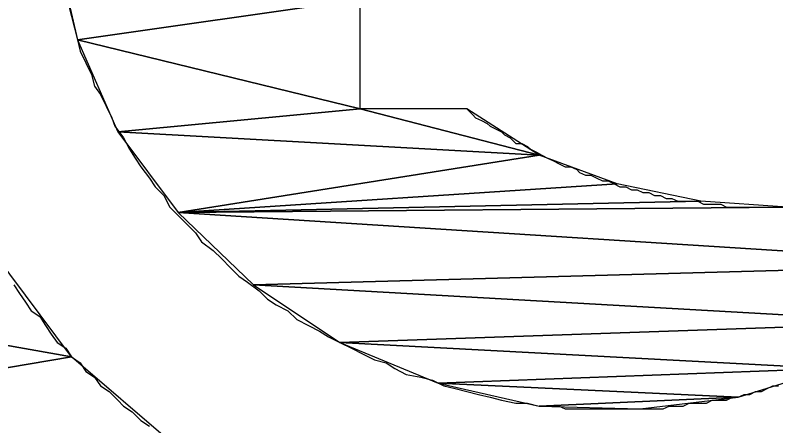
# Model space of a CAD drawing. Extents: x -495905 to -478420, y -1113297 to -1107716.
# Drawn here: x -494255.794 to -494253.181, y -1110712.839 to -1110711.428 of the extents above; entities that cross this region are included whole.
import ezdxf

# ---------------------------------------------------------------- set-up
doc = ezdxf.new("R2010")
doc.units = 0
doc.layers.add('legenda', color=7, linetype='Continuous')

msp = doc.modelspace()

# ---------------------------------------------------------------- linework, layer by layer
at = {"layer": 'legenda'}
for p, q in [((-494254.6091, -1110711.7496), (-494254.6091, -1110711.3732)), ((-494254.6091, -1110711.7496), (-494254.6091, -1110711.3732)), ((-494254.2419, -1110711.7496), (-494254.6091, -1110711.7496)), ((-494254.2419, -1110711.7496), (-494254.6091, -1110711.7496))]:
    msp.add_line(p, q, dxfattribs=at)
for points in [[(-494255.6597, -1110711.1652), (-494255.5803, -1110711.512), (-494254.6091, -1110711.3732)], [(-494255.6597, -1110711.1652), (-494255.5803, -1110711.512), (-494254.6091, -1110711.3732)], [(-494254.6091, -1110711.3732), (-494255.5803, -1110711.512), (-494254.6091, -1110711.7496)], [(-494254.6091, -1110711.3732), (-494255.5803, -1110711.512), (-494254.6091, -1110711.7496)], [(-494255.5803, -1110711.512), (-494255.4415, -1110711.8292), (-494254.6091, -1110711.7496)], [(-494255.5803, -1110711.512), (-494255.4415, -1110711.8292), (-494254.6091, -1110711.7496)], [(-494254.6091, -1110711.7496), (-494255.4415, -1110711.8292), (-494253.9941, -1110711.9088)], [(-494254.6091, -1110711.7496), (-494255.4415, -1110711.8292), (-494253.9941, -1110711.9088)], [(-494254.2419, -1110711.7496), (-494254.6091, -1110711.7496), (-494253.9941, -1110711.9088)], [(-494254.2419, -1110711.7496), (-494254.6091, -1110711.7496), (-494253.9941, -1110711.9088)], [(-494255.4415, -1110711.8292), (-494255.2335, -1110712.1066), (-494253.9941, -1110711.9088)], [(-494255.4415, -1110711.8292), (-494255.2335, -1110712.1066), (-494253.9941, -1110711.9088)], [(-494253.9941, -1110711.9088), (-494255.2335, -1110712.1066), (-494253.7259, -1110712.0076)], [(-494253.9941, -1110711.9088), (-494255.2335, -1110712.1066), (-494253.7259, -1110712.0076)], [(-494253.7259, -1110712.0076), (-494255.2335, -1110712.1066), (-494253.4383, -1110712.0668)], [(-494253.7259, -1110712.0076), (-494255.2335, -1110712.1066), (-494253.4383, -1110712.0668)], [(-494253.4383, -1110712.0668), (-494255.2335, -1110712.1066), (-494253.1413, -1110712.0872)], [(-494253.4383, -1110712.0668), (-494255.2335, -1110712.1066), (-494253.1413, -1110712.0872)], [(-494253.1413, -1110712.0872), (-494255.2335, -1110712.1066), (-494252.4173, -1110712.2852)], [(-494253.1413, -1110712.0872), (-494255.2335, -1110712.1066), (-494252.4173, -1110712.2852)], [(-494255.2335, -1110712.1066), (-494254.9753, -1110712.3544), (-494252.4173, -1110712.2852)], [(-494255.2335, -1110712.1066), (-494254.9753, -1110712.3544), (-494252.4173, -1110712.2852)], [(-494255.8679, -1110712.2454), (-494257.0481, -1110712.3454), (-494255.6007, -1110712.6024)], [(-494255.8679, -1110712.2454), (-494257.0481, -1110712.3454), (-494255.6007, -1110712.6024)], [(-494252.4173, -1110712.2852), (-494254.9753, -1110712.3544), (-494252.6855, -1110712.484)], [(-494252.4173, -1110712.2852), (-494254.9753, -1110712.3544), (-494252.6855, -1110712.484)], [(-494257.0481, -1110712.3454), (-494256.8399, -1110712.8114), (-494255.6007, -1110712.6024)], [(-494257.0481, -1110712.3454), (-494256.8399, -1110712.8114), (-494255.6007, -1110712.6024)], [(-494254.9753, -1110712.3544), (-494254.6785, -1110712.5534), (-494252.6855, -1110712.484)], [(-494254.9753, -1110712.3544), (-494254.6785, -1110712.5534), (-494252.6855, -1110712.484)], [(-494252.6855, -1110712.484), (-494254.6785, -1110712.5534), (-494252.9925, -1110712.6422)], [(-494252.6855, -1110712.484), (-494254.6785, -1110712.5534), (-494252.9925, -1110712.6422)], [(-494254.6785, -1110712.5534), (-494254.3409, -1110712.6922), (-494252.9925, -1110712.6422)], [(-494254.6785, -1110712.5534), (-494254.3409, -1110712.6922), (-494252.9925, -1110712.6422)], [(-494255.6007, -1110712.6024), (-494256.8399, -1110712.8114), (-494255.2539, -1110712.9002)], [(-494255.6007, -1110712.6024), (-494256.8399, -1110712.8114), (-494255.2539, -1110712.9002)], [(-494252.9925, -1110712.6422), (-494254.3409, -1110712.6922), (-494253.3097, -1110712.741)], [(-494252.9925, -1110712.6422), (-494254.3409, -1110712.6922), (-494253.3097, -1110712.741)], [(-494254.3409, -1110712.6922), (-494253.9941, -1110712.7716), (-494253.3097, -1110712.741)], [(-494254.3409, -1110712.6922), (-494253.9941, -1110712.7716), (-494253.3097, -1110712.741)], [(-494253.3097, -1110712.741), (-494253.9941, -1110712.7716), (-494253.6463, -1110712.7808)], [(-494253.3097, -1110712.741), (-494253.9941, -1110712.7716), (-494253.6463, -1110712.7808)]]:
    msp.add_lwpolyline(points, close=True, dxfattribs=at)
for points in [[(-494255.6109, -1110711.3926), (-494255.6007, -1110711.4324), (-494255.5905, -1110711.4722), (-494255.5803, -1110711.512), (-494255.5711, -1110711.5518), (-494255.5507, -1110711.5916), (-494255.5313, -1110711.6314), (-494255.5211, -1110711.6712), (-494255.5007, -1110711.7006), (-494255.4813, -1110711.7404), (-494255.4619, -1110711.7802), (-494255.4517, -1110711.8098), (-494255.4221, -1110711.8496), (-494255.4017, -1110711.8884), (-494255.3823, -1110711.919), (-494255.3619, -1110711.9486), (-494255.3323, -1110711.9884), (-494255.3129, -1110712.018), (-494255.2833, -1110712.0474), (-494255.2629, -1110712.0872), (-494255.2335, -1110712.1168), (-494255.2039, -1110712.1464), (-494255.1743, -1110712.176), (-494255.1539, -1110712.2066), (-494255.1141, -1110712.2362), (-494255.0845, -1110712.2658), (-494255.0549, -1110712.2954)], [(-494255.6109, -1110711.3926), (-494255.6007, -1110711.4324), (-494255.5905, -1110711.4722), (-494255.5803, -1110711.512), (-494255.5711, -1110711.5518), (-494255.5507, -1110711.5916), (-494255.5313, -1110711.6314), (-494255.5211, -1110711.6712), (-494255.5007, -1110711.7006), (-494255.4813, -1110711.7404), (-494255.4619, -1110711.7802), (-494255.4517, -1110711.8098), (-494255.4221, -1110711.8496), (-494255.4017, -1110711.8884), (-494255.3823, -1110711.919), (-494255.3619, -1110711.9486), (-494255.3323, -1110711.9884), (-494255.3129, -1110712.018), (-494255.2833, -1110712.0474), (-494255.2629, -1110712.0872), (-494255.2335, -1110712.1168), (-494255.2039, -1110712.1464), (-494255.1743, -1110712.176), (-494255.1539, -1110712.2066), (-494255.1141, -1110712.2362), (-494255.0845, -1110712.2658), (-494255.0549, -1110712.2954)], [(-494254.2419, -1110711.7496), (-494254.2215, -1110711.77), (-494254.2125, -1110711.7802), (-494254.1921, -1110711.7894), (-494254.1727, -1110711.7996), (-494254.1625, -1110711.8098), (-494254.1431, -1110711.819), (-494254.1227, -1110711.8292), (-494254.1125, -1110711.8394), (-494254.0931, -1110711.8496), (-494254.0737, -1110711.869), (-494254.0533, -1110711.869), (-494254.0339, -1110711.8792), (-494254.0237, -1110711.8884), (-494254.0033, -1110711.8986), (-494253.9839, -1110711.9088), (-494253.9645, -1110711.919), (-494253.9441, -1110711.9282), (-494253.9247, -1110711.9384), (-494253.9043, -1110711.9486), (-494253.8849, -1110711.9486), (-494253.8645, -1110711.9578), (-494253.8553, -1110711.968), (-494253.8349, -1110711.9782), (-494253.8157, -1110711.9782), (-494253.7953, -1110711.9884), (-494253.7759, -1110711.9976), (-494253.7565, -1110711.9976), (-494253.7361, -1110712.0076), (-494253.7167, -1110712.018), (-494253.6963, -1110712.018), (-494253.6769, -1110712.028), (-494253.6565, -1110712.028), (-494253.6371, -1110712.0372), (-494253.6167, -1110712.0372), (-494253.5973, -1110712.0474), (-494253.5769, -1110712.0474), (-494253.5575, -1110712.0576), (-494253.5381, -1110712.0576), (-494253.5177, -1110712.0668), (-494253.4881, -1110712.0668), (-494253.4689, -1110712.0668), (-494253.4485, -1110712.0668), (-494253.4291, -1110712.077), (-494253.4087, -1110712.077), (-494253.3893, -1110712.077), (-494253.3689, -1110712.077), (-494253.3495, -1110712.0872), (-494253.3291, -1110712.0872), (-494253.3097, -1110712.0872), (-494253.2893, -1110712.0872), (-494253.2699, -1110712.0872), (-494253.2403, -1110712.0872), (-494253.2301, -1110712.0872), (-494253.2005, -1110712.0872), (-494253.1811, -1110712.0872), (-494253.1607, -1110712.0872)], [(-494254.2419, -1110711.7496), (-494254.2215, -1110711.77), (-494254.2125, -1110711.7802), (-494254.1921, -1110711.7894), (-494254.1727, -1110711.7996), (-494254.1625, -1110711.8098), (-494254.1431, -1110711.819), (-494254.1227, -1110711.8292), (-494254.1125, -1110711.8394), (-494254.0931, -1110711.8496), (-494254.0737, -1110711.869), (-494254.0533, -1110711.869), (-494254.0339, -1110711.8792), (-494254.0237, -1110711.8884), (-494254.0033, -1110711.8986), (-494253.9839, -1110711.9088), (-494253.9645, -1110711.919), (-494253.9441, -1110711.9282), (-494253.9247, -1110711.9384), (-494253.9043, -1110711.9486), (-494253.8849, -1110711.9486), (-494253.8645, -1110711.9578), (-494253.8553, -1110711.968), (-494253.8349, -1110711.9782), (-494253.8157, -1110711.9782), (-494253.7953, -1110711.9884), (-494253.7759, -1110711.9976), (-494253.7565, -1110711.9976), (-494253.7361, -1110712.0076), (-494253.7167, -1110712.018), (-494253.6963, -1110712.018), (-494253.6769, -1110712.028), (-494253.6565, -1110712.028), (-494253.6371, -1110712.0372), (-494253.6167, -1110712.0372), (-494253.5973, -1110712.0474), (-494253.5769, -1110712.0474), (-494253.5575, -1110712.0576), (-494253.5381, -1110712.0576), (-494253.5177, -1110712.0668), (-494253.4881, -1110712.0668), (-494253.4689, -1110712.0668), (-494253.4485, -1110712.0668), (-494253.4291, -1110712.077), (-494253.4087, -1110712.077), (-494253.3893, -1110712.077), (-494253.3689, -1110712.077), (-494253.3495, -1110712.0872), (-494253.3291, -1110712.0872), (-494253.3097, -1110712.0872), (-494253.2893, -1110712.0872), (-494253.2699, -1110712.0872), (-494253.2403, -1110712.0872), (-494253.2301, -1110712.0872), (-494253.2005, -1110712.0872), (-494253.1811, -1110712.0872), (-494253.1607, -1110712.0872)], [(-494255.0549, -1110712.2954), (-494255.0253, -1110712.325), (-494254.9957, -1110712.3454), (-494254.9559, -1110712.3748), (-494254.9265, -1110712.4044), (-494254.8969, -1110712.4238), (-494254.8571, -1110712.4442), (-494254.8265, -1110712.4738), (-494254.7867, -1110712.4942), (-494254.7479, -1110712.5136), (-494254.7173, -1110712.533), (-494254.6785, -1110712.5534), (-494254.6387, -1110712.5728), (-494254.5989, -1110712.5932), (-494254.5593, -1110712.6126), (-494254.5195, -1110712.6228), (-494254.4899, -1110712.6422), (-494254.4501, -1110712.6626), (-494254.4001, -1110712.6718), (-494254.3603, -1110712.682), (-494254.3215, -1110712.7024), (-494254.2817, -1110712.7116), (-494254.2419, -1110712.7216), (-494254.2021, -1110712.732), (-494254.1625, -1110712.741), (-494254.1227, -1110712.7512), (-494254.0737, -1110712.7614), (-494254.0339, -1110712.7614), (-494253.9941, -1110712.7716)], [(-494255.0549, -1110712.2954), (-494255.0253, -1110712.325), (-494254.9957, -1110712.3454), (-494254.9559, -1110712.3748), (-494254.9265, -1110712.4044), (-494254.8969, -1110712.4238), (-494254.8571, -1110712.4442), (-494254.8265, -1110712.4738), (-494254.7867, -1110712.4942), (-494254.7479, -1110712.5136), (-494254.7173, -1110712.533), (-494254.6785, -1110712.5534), (-494254.6387, -1110712.5728), (-494254.5989, -1110712.5932), (-494254.5593, -1110712.6126), (-494254.5195, -1110712.6228), (-494254.4899, -1110712.6422), (-494254.4501, -1110712.6626), (-494254.4001, -1110712.6718), (-494254.3603, -1110712.682), (-494254.3215, -1110712.7024), (-494254.2817, -1110712.7116), (-494254.2419, -1110712.7216), (-494254.2021, -1110712.732), (-494254.1625, -1110712.741), (-494254.1227, -1110712.7512), (-494254.0737, -1110712.7614), (-494254.0339, -1110712.7614), (-494253.9941, -1110712.7716)], [(-494255.7985, -1110712.3544), (-494255.7791, -1110712.384), (-494255.7587, -1110712.4146), (-494255.7393, -1110712.4442), (-494255.7097, -1110712.4636), (-494255.6893, -1110712.4942), (-494255.6699, -1110712.5238), (-494255.6495, -1110712.5534), (-494255.6201, -1110712.5728), (-494255.6007, -1110712.6024)], [(-494255.7985, -1110712.3544), (-494255.7791, -1110712.384), (-494255.7587, -1110712.4146), (-494255.7393, -1110712.4442), (-494255.7097, -1110712.4636), (-494255.6893, -1110712.4942), (-494255.6699, -1110712.5238), (-494255.6495, -1110712.5534), (-494255.6201, -1110712.5728), (-494255.6007, -1110712.6024)], [(-494255.6007, -1110712.6024), (-494255.5711, -1110712.6228), (-494255.5507, -1110712.6524), (-494255.5211, -1110712.6718), (-494255.5007, -1110712.7024), (-494255.4711, -1110712.7216), (-494255.4415, -1110712.7512), (-494255.4221, -1110712.7716), (-494255.3925, -1110712.791), (-494255.3619, -1110712.8206), (-494255.3323, -1110712.841)], [(-494255.6007, -1110712.6024), (-494255.5711, -1110712.6228), (-494255.5507, -1110712.6524), (-494255.5211, -1110712.6718), (-494255.5007, -1110712.7024), (-494255.4711, -1110712.7216), (-494255.4415, -1110712.7512), (-494255.4221, -1110712.7716), (-494255.3925, -1110712.791), (-494255.3619, -1110712.8206), (-494255.3323, -1110712.841)], [(-494253.9941, -1110712.7716), (-494253.9737, -1110712.7716), (-494253.9441, -1110712.7716), (-494253.9247, -1110712.7716), (-494253.9043, -1110712.7808), (-494253.8849, -1110712.7808), (-494253.8645, -1110712.7808), (-494253.8453, -1110712.7808), (-494253.8259, -1110712.7808), (-494253.7953, -1110712.7808), (-494253.7759, -1110712.7808), (-494253.7565, -1110712.7808), (-494253.7361, -1110712.7808), (-494253.7167, -1110712.7808), (-494253.6861, -1110712.7808), (-494253.6667, -1110712.7808), (-494253.6463, -1110712.7808), (-494253.6269, -1110712.7808), (-494253.6075, -1110712.7808), (-494253.5871, -1110712.7808), (-494253.5677, -1110712.7808), (-494253.5473, -1110712.7716), (-494253.5177, -1110712.7716), (-494253.4985, -1110712.7716), (-494253.4781, -1110712.7614), (-494253.4587, -1110712.7614), (-494253.4383, -1110712.7614), (-494253.4189, -1110712.7614), (-494253.3995, -1110712.7512), (-494253.3689, -1110712.7512), (-494253.3495, -1110712.7512), (-494253.3291, -1110712.741), (-494253.3097, -1110712.741), (-494253.2893, -1110712.732), (-494253.2699, -1110712.732), (-494253.2505, -1110712.7216), (-494253.2301, -1110712.7216), (-494253.2107, -1110712.7116), (-494253.1903, -1110712.7024), (-494253.1709, -1110712.7024)], [(-494253.9941, -1110712.7716), (-494253.9737, -1110712.7716), (-494253.9441, -1110712.7716), (-494253.9247, -1110712.7716), (-494253.9043, -1110712.7808), (-494253.8849, -1110712.7808), (-494253.8645, -1110712.7808), (-494253.8453, -1110712.7808), (-494253.8259, -1110712.7808), (-494253.7953, -1110712.7808), (-494253.7759, -1110712.7808), (-494253.7565, -1110712.7808), (-494253.7361, -1110712.7808), (-494253.7167, -1110712.7808), (-494253.6861, -1110712.7808), (-494253.6667, -1110712.7808), (-494253.6463, -1110712.7808), (-494253.6269, -1110712.7808), (-494253.6075, -1110712.7808), (-494253.5871, -1110712.7808), (-494253.5677, -1110712.7808), (-494253.5473, -1110712.7716), (-494253.5177, -1110712.7716), (-494253.4985, -1110712.7716), (-494253.4781, -1110712.7614), (-494253.4587, -1110712.7614), (-494253.4383, -1110712.7614), (-494253.4189, -1110712.7614), (-494253.3995, -1110712.7512), (-494253.3689, -1110712.7512), (-494253.3495, -1110712.7512), (-494253.3291, -1110712.741), (-494253.3097, -1110712.741), (-494253.2893, -1110712.732), (-494253.2699, -1110712.732), (-494253.2505, -1110712.7216), (-494253.2301, -1110712.7216), (-494253.2107, -1110712.7116), (-494253.1903, -1110712.7024), (-494253.1709, -1110712.7024)]]:
    msp.add_lwpolyline(points, dxfattribs=at)

doc.saveas('drawing.dxf')
